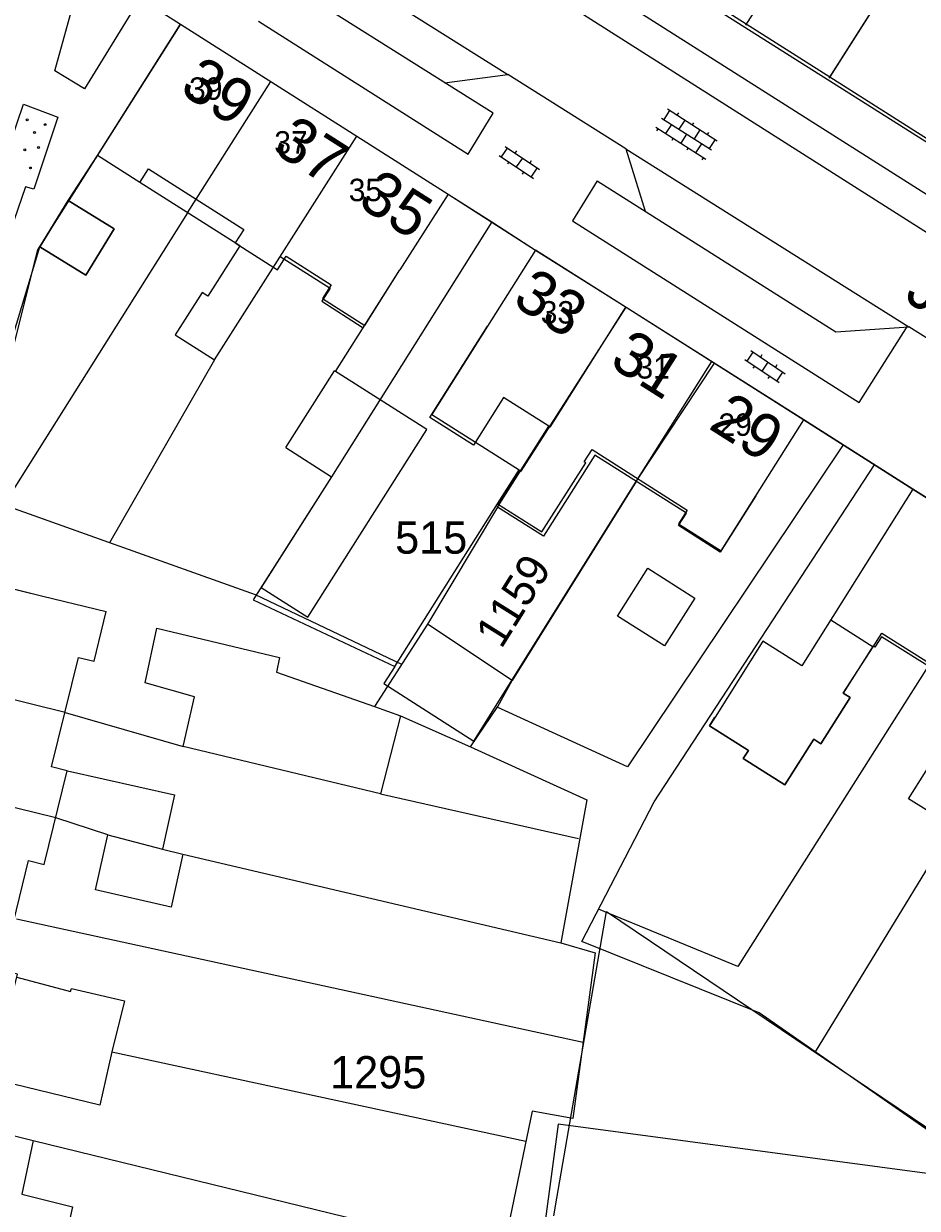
# Model space of a CAD drawing. Extents: x 148816 to 151297, y 399515 to 402500.
# Drawn here: x 149795.9 to 149845.7, y 400300.6 to 400366.5 of the extents above; entities that cross this region are included whole.
import ezdxf

# ---------------------------------------------------------------- set-up
doc = ezdxf.new("R2010")
doc.units = 0
for name, color, linetype in [('B01 Hoofdgebouw  [D] Norm', 7, 'Continuous'), ('B01 Hoofdgebouw  [T] Norm', 7, 'Continuous'), ('B01 hoofgebouw', 7, 'Continuous'), ('B02 Bijgebouw  [D] Norm', 7, 'Continuous'), ('B07 Tussenmuur  [D] Norm', 7, 'Continuous'), ('G01 perceelsgrens', 7, 'Continuous'), ('S02 Open verharding  Norm', 7, 'Continuous'), ('S05 Water  Norm', 7, 'Continuous'), ('T04 Haag heg  [D] Gem', 7, 'Continuous'), ('V00 Kant verharding algemeen  [T] Norm', 7, 'Continuous'), ('V00 Kant verharding algemeen secundair  [T] Gem', 7, 'Continuous'), ('Z01 perceelnummer', 7, 'Continuous'), ('Z02 huisnummer', 7, 'Continuous'), ('Z02 Huisnummer  [Tekst] Norm', 7, 'Continuous'), ('Z06 straatnaam', 7, 'Continuous')]:
    doc.layers.add(name, color=color, linetype=linetype)

msp = doc.modelspace()

# ---------------------------------------------------------------- linework, layer by layer
at = {"layer": 'B01 Hoofdgebouw  [D] Norm'}
for p, q in [((149807.926, 400354.174), (149802.37, 400357.7)), ((149807.926, 400354.174), (149806.147, 400351.371)), ((149810.177, 400353.568), (149812.955, 400351.803)), ((149813.253, 400347.164), (149816.85, 400352.83)), ((149805.835, 400351.569), (149804.334, 400349.206)), ((149806.147, 400351.371), (149805.835, 400351.569)), ((149812.955, 400351.803), (149812.495, 400351.079)), ((149812.495, 400351.079), (149814.753, 400349.644)), ((149818.503, 400344.616), (149821.717, 400349.702)), ((149804.334, 400349.206), (149806.524, 400347.815)), ((149810.489, 400342.932), (149813.199, 400347.198)), ((149818.345, 400343.931), (149813.199, 400347.198)), ((149822.62, 400345.713), (149820.95, 400343.07)), ((149825.138, 400344.122), (149822.62, 400345.713)), ((149820.95, 400343.07), (149818.503, 400344.616)), ((149811.717, 400333.492), (149818.345, 400343.931)), ((149822.288, 400339.612), (149825.138, 400344.122)), ((149810.489, 400342.932), (149813.041, 400341.311)), ((149827.693, 400342.51), (149824.843, 400337.998)), ((149832.798, 400339.285), (149827.693, 400342.51)), ((149813.041, 400341.311), (149809.122, 400335.14)), ((149836.67, 400340.25), (149834.684, 400337.112)), ((149824.843, 400337.998), (149822.288, 400339.612)), ((149832.355, 400338.584), (149832.798, 400339.285)), ((149834.684, 400337.112), (149832.355, 400338.584)), ((149809.122, 400335.14), (149811.717, 400333.492)), ((149796.97, 400334.66), (149800.492, 400333.798)), ((149843.659, 400332.401), (149843.298, 400331.826)), ((149848.984, 400329.058), (149843.659, 400332.401)), ((149843.188, 400331.895), (149841.526, 400329.261)), ((149843.298, 400331.826), (149843.188, 400331.895)), ((149841.908, 400329.02), (149840.277, 400326.441)), ((149841.526, 400329.261), (149841.908, 400329.02)), ((149834.078, 400327.427), (149834.388, 400327.918)), ((149845.17, 400323.379), (149848.276, 400328.32)), ((149836.248, 400326.057), (149834.078, 400327.427)), ((149839.888, 400326.687), (149838.285, 400324.147)), ((149840.277, 400326.441), (149839.888, 400326.687)), ((149835.966, 400325.61), (149836.248, 400326.057)), ((149838.285, 400324.147), (149835.966, 400325.61)), ((149847.626, 400321.835), (149845.17, 400323.379))]:
    msp.add_line(p, q, dxfattribs=at)
msp.add_lwpolyline([(149823.088, 400329.965), (149818.383, 400333.095), (149815.431, 400328.512), (149816.876, 400327.995), (149820.777, 400326.268), (149822.291, 400328.521)], close=True, dxfattribs=at)
for points in [[(149816.876, 400327.995), (149815.756, 400323.654), (149804.772, 400326.288), (149805.4, 400329.055), (149802.661, 400329.834), (149803.316, 400332.881), (149810.139, 400331.238), (149809.981, 400330.426), (149815.431, 400328.512)], [(149798.335, 400324.929), (149804.297, 400323.596), (149803.617, 400320.575), (149804.759, 400320.289), (149804.104, 400317.344), (149799.893, 400318.31), (149800.574, 400321.356), (149797.681, 400322.317)], [(149800.574, 400321.356), (149803.617, 400320.575)], [(149795.509, 400313.445), (149798.51, 400312.649), (149798.562, 400312.802), (149801.505, 400312.123), (149800.8, 400309.28), (149800.146, 400306.31), (149793.256, 400307.984)], [(149792.594, 400305.28), (149796.424, 400304.349), (149795.795, 400301.354), (149798.611, 400300.65), (149798.036, 400298.075)]]:
    msp.add_lwpolyline(points, dxfattribs=at)
at = {"layer": 'B01 Hoofdgebouw  [T] Norm'}
for p, q in [((149800, 400359.2), (149804.63, 400366.51)), ((149804.63, 400366.51), (149819.53, 400357.05)), ((149802.37, 400357.7), (149800, 400359.2)), ((149819.53, 400357.05), (149816.85, 400352.83)), ((149796.79, 400354.11), (149798.37, 400356.69)), ((149798.37, 400356.69), (149800.94, 400355.12)), ((149800.94, 400355.12), (149799.36, 400352.54)), ((149799.36, 400352.54), (149796.79, 400354.11)), ((149824.39, 400353.93), (149821.72, 400349.7)), ((149839.34, 400344.48), (149824.39, 400353.93)), ((149836.67, 400340.25), (149839.34, 400344.48)), ((149845.41, 400340.62), (149839.23, 400330.78)), ((149860.36, 400331.22), (149845.41, 400340.62)), ((149792.11, 400335.85), (149796.97, 400334.66)), ((149837.06, 400332.15), (149834.4, 400327.91)), ((149839.23, 400330.78), (149837.06, 400332.15))]:
    msp.add_line(p, q, dxfattribs=at)
msp.add_lwpolyline([(149792.102, 400299.528), (149792.777, 400302.285), (149791.913, 400302.497), (149793.41, 400308.613), (149794.274, 400308.401), (149795.548, 400313.605), (149794.675, 400313.819), (149796.172, 400319.935), (149797.046, 400319.721), (149798.322, 400324.934), (149797.448, 400325.148), (149798.941, 400331.245), (149799.815, 400331.031), (149800.492, 400333.798)], dxfattribs=at)
at = {"layer": 'B01 hoofgebouw'}
for points in [[(149802.37, 400357.7), (149800, 400359.2), (149804.63, 400366.51), (149819.53, 400357.05), (149816.85, 400352.83)], [(149802.37, 400357.7), (149802.852, 400358.458), (149808.155, 400355.085), (149807.673, 400354.328), (149810.022, 400352.834), (149810.503, 400353.592), (149813.012, 400351.996), (149812.53, 400351.239), (149814.887, 400349.74)], [(149800.94, 400355.12), (149798.37, 400356.69), (149796.79, 400354.11), (149799.36, 400352.54), (149800.94, 400355.12)], [(149836.67, 400340.25), (149839.34, 400344.48), (149824.39, 400353.93), (149821.72, 400349.7)], [(149814.887, 400349.74), (149816.85, 400352.83)], [(149821.72, 400349.7), (149818.615, 400344.78)], [(149818.615, 400344.78), (149823.481, 400341.686), (149822.285, 400339.805), (149824.747, 400338.239), (149827.193, 400342.085), (149827.108, 400342.138), (149827.543, 400342.821), (149832.839, 400339.453), (149832.356, 400338.694), (149834.734, 400337.182)], [(149877.46, 400314.37), (149880.14, 400318.59), (149865.22, 400328.07), (149858.98, 400318.26), (149856.68, 400319.79), (149858.8, 400323.16), (149856.29, 400324.74), (149860.36, 400331.22), (149845.41, 400340.62), (149839.23, 400330.78), (149837.06, 400332.15), (149834.4, 400327.91)], [(149834.734, 400337.182), (149836.67, 400340.25)], [(149788.58, 400300.39), (149783.72, 400301.58), (149792.11, 400335.85), (149796.97, 400334.66)], [(149796.97, 400334.66), (149800.492, 400333.798)], [(149792.102, 400299.528), (149792.777, 400302.285), (149791.913, 400302.497), (149793.41, 400308.613), (149794.274, 400308.401), (149795.548, 400313.605), (149794.675, 400313.819), (149796.172, 400319.935), (149797.046, 400319.721), (149798.322, 400324.934), (149797.448, 400325.148), (149798.941, 400331.245), (149799.815, 400331.031), (149800.492, 400333.798)], [(149840.836, 400333.337), (149843.202, 400331.844), (149843.683, 400332.604), (149848.99, 400329.254), (149848.51, 400328.494), (149850.877, 400327), (149851.357, 400327.761), (149853.884, 400326.166), (149853.404, 400325.406), (149855.77, 400323.912)], [(149834.4, 400327.91), (149834.078, 400327.427), (149836.248, 400326.057), (149835.966, 400325.61), (149838.285, 400324.147), (149839.888, 400326.687), (149840.277, 400326.441), (149841.908, 400329.02), (149841.526, 400329.261), (149843.202, 400331.844)]]:
    msp.add_lwpolyline(points, dxfattribs=at)
at = {"layer": 'B02 Bijgebouw  [D] Norm'}
msp.add_lwpolyline([(149833.268, 400334.548), (149831.581, 400331.883), (149828.958, 400333.543), (149830.645, 400336.208)], close=True, dxfattribs=at)
at = {"layer": 'B07 Tussenmuur  [D] Norm'}
for p, q in [((149805.023, 400356.01), (149809.661, 400363.315)), ((149805.023, 400356.01), (149809.661, 400363.315)), ((149806.524, 400347.815), (149814.439, 400360.281)), ((149806.524, 400347.815), (149814.439, 400360.281)), ((149825.212, 400344.076), (149829.427, 400350.744)), ((149825.212, 400344.076), (149829.427, 400350.744)), ((149829.996, 400341.052), (149834.211, 400347.72)), ((149829.996, 400341.052), (149834.211, 400347.72)), ((149798.203, 400328.181), (149790.685, 400330.022)), ((149798.203, 400328.181), (149790.685, 400330.022)), ((149797.681, 400322.317), (149789.301, 400324.369)), ((149797.681, 400322.317), (149789.301, 400324.369))]:
    msp.add_line(p, q, dxfattribs=at)
at = {"layer": 'G01 perceelsgrens'}
for points in [[(149789.05, 400376.4), (149804.63, 400366.51)], [(149844.04, 400368.7), (149840.789, 400363.581)], [(149833.131, 400368.446), (149840.789, 400363.581)], [(149804.63, 400366.51), (149796.669, 400353.941), (149792.11, 400335.85), (149783.72, 400301.58), (149782.33, 400293.33), (149778.97, 400258.14), (149777.994, 400258.284), (149777.996, 400247.375), (149778.543, 400230.381), (149779.311, 400220.249), (149779.578, 400218.899), (149779.904, 400218.147), (149780.264, 400217.642), (149780.697, 400217.304), (149781.244, 400217.051), (149781.723, 400216.858), (149783.212, 400216.808)], [(149804.63, 400366.51), (149819.53, 400357.05), (149821.967, 400355.503)], [(149840.789, 400363.581), (149890.949, 400331.716)], [(149821.967, 400355.503), (149813.041, 400341.311), (149808.673, 400334.453), (149816.555, 400330.734)], [(149821.967, 400355.503), (149824.39, 400353.93), (149829.438, 400350.76)], [(149816.555, 400330.734), (149822.285, 400339.805), (149823.481, 400341.686), (149823.591, 400341.616), (149829.438, 400350.76)], [(149829.438, 400350.76), (149834.363, 400347.633)], [(149816.555, 400330.734), (149815.947, 400329.799), (149820.965, 400326.59), (149829.996, 400341.052), (149834.363, 400347.633)], [(149834.363, 400347.633), (149839.34, 400344.48), (149845.41, 400340.62), (149860.36, 400331.22), (149865.22, 400328.07), (149880.14, 400318.59), (149884.445, 400315.855)], [(149825.415, 400300.146), (149825.586, 400301.131), (149828.356, 400317.096), (149853.483, 400300.138), (149854.231, 400298.37)]]:
    msp.add_lwpolyline(points, dxfattribs=at)
at = {"layer": 'S02 Open verharding  Norm'}
for p, q in [((149831.865, 400361.71), (149831.542, 400361.204)), ((149831.739, 400361.79), (149834.519, 400360.013)), ((149832.287, 400361.44), (149832.368, 400361.567)), ((149831.093, 400360.779), (149833.873, 400359.002)), ((149831.219, 400360.699), (149831.138, 400360.572)), ((149831.416, 400361.285), (149834.196, 400359.507)), ((149831.963, 400360.935), (149831.64, 400360.429)), ((149832.708, 400361.171), (149832.385, 400360.665)), ((149833.129, 400360.902), (149833.21, 400361.028)), ((149832.062, 400360.16), (149831.981, 400360.033)), ((149832.806, 400360.396), (149832.483, 400359.89)), ((149833.55, 400360.632), (149833.227, 400360.127)), ((149833.972, 400360.363), (149834.053, 400360.489)), ((149834.393, 400360.093), (149834.07, 400359.588)), ((149822.498, 400359.119), (149822.834, 400359.617)), ((149822.709, 400359.701), (149824.616, 400358.415)), ((149823.332, 400359.462), (149823.248, 400359.337)), ((149832.904, 400359.621), (149832.823, 400359.495)), ((149833.325, 400359.352), (149833.649, 400359.857)), ((149822.374, 400359.203), (149824.281, 400357.917)), ((149822.913, 400358.84), (149822.829, 400358.715)), ((149823.663, 400359.058), (149823.327, 400358.56)), ((149824.161, 400358.903), (149824.077, 400358.778)), ((149833.747, 400359.082), (149833.666, 400358.956)), ((149823.742, 400358.281), (149823.658, 400358.156)), ((149824.156, 400358.001), (149824.492, 400358.499)), ((149836.172, 400347.752), (149836.508, 400348.25)), ((149836.383, 400348.334), (149838.29, 400347.048)), ((149836.048, 400347.836), (149837.955, 400346.55)), ((149836.587, 400347.473), (149836.503, 400347.348)), ((149837.006, 400348.095), (149836.922, 400347.97)), ((149837.337, 400347.691), (149837.001, 400347.193)), ((149837.835, 400347.536), (149837.751, 400347.411)), ((149837.416, 400346.914), (149837.332, 400346.789)), ((149837.83, 400346.634), (149838.166, 400347.132))]:
    msp.add_line(p, q, dxfattribs=at)
at = {"layer": 'S05 Water  Norm'}
for centre in [(149796.09, 400361.185), (149797.086, 400360.921), (149796.498, 400360.482), (149795.954, 400359.516), (149796.724, 400359.648), (149796.271, 400358.506)]:
    msp.add_circle(centre, 0.05, dxfattribs=at)
at = {"layer": 'T04 Haag heg  [D] Gem'}
for p, q in [((149840.746, 400363.512), (149844.04, 400368.7)), ((149805.023, 400356.01), (149794.78, 400339.73)), ((149806.524, 400347.815), (149800.679, 400337.631)), ((149829.996, 400341.052), (149823.088, 400329.965)), ((149822.288, 400339.612), (149818.383, 400333.095)), ((149846.268, 400330.762), (149835.655, 400314.035)), ((149798.203, 400328.181), (149804.772, 400326.288)), ((149815.756, 400323.654), (149826.797, 400321.157)), ((149847.626, 400321.835), (149839.973, 400309.278)), ((149804.759, 400320.289), (149825.804, 400315.345)), ((149835.655, 400314.035), (149827.904, 400317.225)), ((149795.488, 400316.684), (149827.044, 400309.819)), ((149800.8, 400309.28), (149823.866, 400304.298)), ((149824.215, 400305.979), (149822.551, 400297.964)), ((149826.477, 400305.576), (149824.215, 400305.979)), ((149796.424, 400304.349), (149822.551, 400297.964))]:
    msp.add_line(p, q, dxfattribs=at)
for points in [[(149841.528, 400343.088), (149829.523, 400325.149), (149822.263, 400328.479)], [(149850.524, 400301.919), (149836.857, 400311.452), (149826.971, 400315.425), (149831.002, 400323.201), (149843.277, 400341.976)], [(149816.944, 400330.861), (149808.806, 400334.74), (149793.29, 400340.26)], [(149820.777, 400326.268), (149827.246, 400323.315), (149825.804, 400315.345), (149827.709, 400314.793), (149826.477, 400305.576)]]:
    msp.add_lwpolyline(points, dxfattribs=at)
at = {"layer": 'V00 Kant verharding algemeen  [T] Norm'}
for p, q in [((149799.713, 400389.358), (149913.68, 400317.203)), ((149821.654, 400372.606), (149846.228, 400357.003)), ((149836.101, 400366.461), (149839.39, 400371.64)), ((149797.632, 400363.923), (149799.21, 400369.636)), ((149822.03, 400361.55), (149810.36, 400368.91)), ((149802.161, 400367.591), (149799.286, 400362.914)), ((149808.98, 400366.69), (149820.64, 400359.27)), ((149799.286, 400362.914), (149797.632, 400363.923)), ((149819.328, 400363.254), (149822.862, 400363.704)), ((149829.433, 400359.566), (149822.862, 400363.704)), ((149820.64, 400359.27), (149822.03, 400361.55)), ((149829.433, 400359.565), (149830.496, 400356.093)), ((149798.37, 400356.69), (149800, 400359.2)), ((149827.83, 400357.78), (149826.45, 400355.57)), ((149827.83, 400357.78), (149841.109, 400349.379)), ((149819.53, 400357.05), (149824.39, 400353.93)), ((149826.45, 400355.57), (149842.422, 400345.445)), ((149795.14, 400348.64), (149796.79, 400354.11)), ((149841.109, 400349.379), (149845.176, 400349.65)), ((149842.422, 400345.445), (149845.113, 400349.69)), ((149849.826, 400346.722), (149845.176, 400349.65)), ((149845.41, 400340.62), (149839.34, 400344.48))]:
    msp.add_line(p, q, dxfattribs=at)
for points in [[(149791.747, 400349.9), (149795.888, 400362.065), (149797.794, 400361.336), (149796.465, 400357.324), (149796.007, 400357.449), (149793.221, 400349.398), (149791.722, 400349.9)], [(149855.196, 400291.768), (149853.333, 400300.181), (149850.786, 400301.884), (149825.66, 400305.246), (149821.242, 400272.229), (149844.178, 400269.335), (149853.581, 400236.253)]]:
    msp.add_lwpolyline(points, dxfattribs=at)
at = {"layer": 'V00 Kant verharding algemeen secundair  [T] Gem'}
for p, q in [((149809.42, 400372.17), (149822.861, 400363.704)), ((149846.99, 400354.388), (149818.816, 400372.278)), ((149829.433, 400359.565), (149845.176, 400349.65))]:
    msp.add_line(p, q, dxfattribs=at)

# ---------------------------------------------------------------- texts
at = {"layer": 'Z01 perceelnummer'}
for s, p in [('515', (149816.58, 400337.024)), ('1295', (149812.962, 400307.242))]:
    msp.add_text(s, height=1.8, dxfattribs=at).set_placement(p)
msp.add_text('1159', height=1.8, rotation=57.95793, dxfattribs=at).set_placement((149822.489, 400331.672))
at = {"layer": 'Z02 huisnummer'}
for s, rotation, p in [('39', 327.58155, (149804.498, 400362.743)), ('37', 327.58155, (149809.69, 400359.447)), ('35', 327.58155, (149814.412, 400356.449)), ('33', 327.70905, (149823.027, 400350.946)), ('31', 327.70905, (149828.432, 400347.53)), ('29', 327.70905, (149833.958, 400344.036))]:
    msp.add_text(s, height=2.5, rotation=rotation, dxfattribs=at).set_placement(p)
at = {"layer": 'Z02 Huisnummer  [Tekst] Norm'}
for s, p in [('39', (149805.105, 400362.3)), ('37', (149809.85, 400359.306)), ('35', (149813.995, 400356.655)), ('33', (149824.685, 400349.84)), ('31', (149830.016, 400346.776)), ('29', (149834.58, 400343.585))]:
    msp.add_text(s, height=1.25, dxfattribs=at).set_placement(p)
at = {"layer": 'Z06 straatnaam'}
msp.add_text('JAN VAN BRABANTSTRAAT', height=2.5, rotation=327.7881, dxfattribs=at).set_placement((149844.843, 400351.191))

doc.saveas('drawing.dxf')
